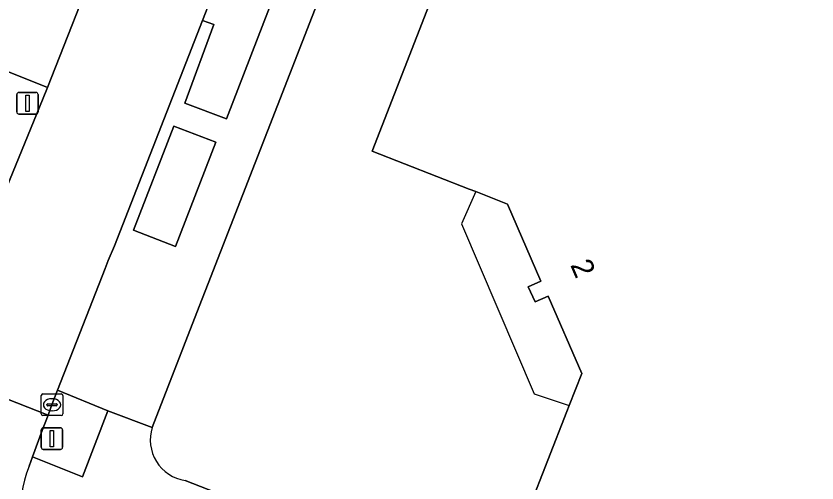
# Model space of a CAD drawing. Extents: x 160023 to 161302, y 384750 to 385707.
# Drawn here: x 160902.94 to 160940.03, y 385132.28 to 385153.9 of the extents above; entities that cross this region are included whole.
import ezdxf

# ---------------------------------------------------------------- set-up
doc = ezdxf.new("R2010")
doc.units = 0
for name, color, linetype in [('IMGEO_Erf', 7, 'Continuous'), ('IMGEO_Groenvoorziening', 7, 'Continuous'), ('IMGEO_Kolk', 7, 'Continuous'), ('IMGEO_Lichtmast', 7, 'Continuous'), ('IMGEO_Pand', 7, 'Continuous'), ('IMGEO_Pand_nummerreeks', 7, 'Continuous'), ('IMGEO_Pand_overbouw', 7, 'Continuous'), ('IMGEO_Rijbaan_lokaal_open', 7, 'Continuous'), ('IMGEO_Voetpad_open', 7, 'Continuous')]:
    doc.layers.add(name, color=color, linetype=linetype)

msp = doc.modelspace()

# ---------------------------------------------------------------- linework, layer by layer
at = {"layer": 'IMGEO_Erf'}
for points in [[(160952.298, 385245.349), (160949.59, 385238.297), (160934.545, 385199.831), (160932.677, 385195.056), (160924.728, 385174.634), (160921.003, 385165.065), (160911.837, 385141.514), (160911.423, 385140.451), (160909.248, 385134.858)], [(160910.772, 385132.398), (160965.928, 385110.817), (160971.049, 385108.813), (160983.488, 385103.946), (160987.796, 385115.023), (161000, 385146.397), (161000.607, 385147.956), (161002.935, 385153.943), (161003.072, 385154.295), (161023.234, 385206.095)], [(160976.185, 385154.805), (160975.084, 385151.982), (160974.299, 385149.974), (160992.214, 385142.981), (160984.163, 385122.344), (160979.237, 385124.289), (160978.681, 385122.848), (160970.942, 385119.454), (160969.532, 385120.005), (160967.607, 385115.121), (160926.685, 385131.089), (160928.448, 385135.596), (160928.557, 385135.873), (160929.133, 385137.346), (160927.585, 385140.929), (160926.982, 385140.669), (160926.662, 385141.357), (160927.242, 385141.621), (160925.696, 385145.192), (160924.227, 385145.767), (160923.92, 385145.887), (160919.425, 385147.647), (160925.526, 385163.302)]]:
    msp.add_lwpolyline(points, dxfattribs=at)
msp.add_arc((160911.061, 385134.279), 1.903, 162.2907, 261.2668, dxfattribs=at)
at = {"layer": 'IMGEO_Groenvoorziening'}
for points in [[(160913.505, 385158.645), (160911.571, 385153.697), (160912.097, 385153.499), (160910.759, 385149.868), (160912.693, 385149.132), (160918.85, 385165.094), (160916.967, 385165.87), (160914.029, 385158.448)], [(160904.168, 385150.014), (160904.395, 385150.589), (160901.568, 385151.71), (160895.661, 385136.563), (160898.244, 385135.54), (160899.042, 385137.532)], [(160912.188, 385148.052), (160910.251, 385148.803), (160908.383, 385143.983), (160910.32, 385143.232)], [(160907.199, 385135.62), (160904.863, 385136.572), (160904.619, 385135.952), (160904.423, 385135.426), (160904.159, 385134.715), (160903.704, 385133.493), (160906.013, 385132.567)]]:
    msp.add_lwpolyline(points, close=True, dxfattribs=at)
at = {"layer": 'IMGEO_Kolk'}
for p, q in [((160904.108, 385135.476), (160904.108, 385136.328)), ((160904.183, 385136.402), (160905.035, 385136.402)), ((160905.109, 385136.328), (160905.109, 385135.476)), ((160904.367, 385135.896), (160904.367, 385135.908)), ((160904.805, 385135.859), (160904.407, 385135.859)), ((160904.41, 385135.945), (160904.808, 385135.945)), ((160904.596, 385136.182), (160904.621, 385136.182)), ((160904.851, 385135.908), (160904.851, 385135.896)), ((160904.619, 385135.622), (160904.594, 385135.622)), ((160905.035, 385135.402), (160904.183, 385135.402))]:
    msp.add_line(p, q, dxfattribs=at)
for points in [[(160904.108, 385135.476), (160904.108, 385136.328)], [(160904.183, 385136.402), (160905.035, 385136.402)], [(160905.109, 385136.328), (160905.109, 385135.476)], [(160905.035, 385135.402), (160904.183, 385135.402)]]:
    msp.add_lwpolyline(points, dxfattribs=at)
for centre, radius, start, end in [((160904.185, 385136.326), 0.0765, 91.552, 178.448), ((160904.185, 385136.326), 0.0765, 91.552, 178.448), ((160905.033, 385136.326), 0.0765, 1.552, 88.448), ((160905.033, 385136.326), 0.0765, 1.552, 88.448), ((160904.407, 385135.905), 0.0403, 85.8775, 175.7526), ((160904.404, 385135.895), 0.0366, 178.938, 274.7102), ((160904.808, 385135.902), 0.043, 264.8664, 352.4533), ((160904.812, 385135.907), 0.0386, 1.7309, 96.639), ((160904.185, 385135.478), 0.0765, 181.552, 268.448), ((160904.185, 385135.478), 0.0765, 181.552, 268.448), ((160905.033, 385135.478), 0.0765, 271.552, 358.448), ((160905.033, 385135.478), 0.0765, 271.552, 358.448)]:
    msp.add_arc(centre, radius, start, end, dxfattribs=at)
for centre, major_axis, ratio, start_param, end_param in [((160904.595, 385135.902), (-0.387, 0.002), 0.722429, 4.712389, 7.853982), ((160904.62, 385135.902), (-0.39, 0.002), 0.717154, 1.570796, 4.712389)]:
    msp.add_ellipse(centre, major_axis=major_axis, ratio=ratio, start_param=start_param, end_param=end_param, dxfattribs=at)
at = {"layer": 'IMGEO_Lichtmast'}
for p, q in [((160903.075, 385150.36), (160903.865, 385150.36)), ((160903.865, 385150.36), (160903.075, 385150.36)), ((160902.975, 385149.46), (160902.975, 385150.26)), ((160902.975, 385150.26), (160902.975, 385149.46)), ((160903.965, 385150.26), (160903.965, 385149.46)), ((160903.965, 385149.46), (160903.965, 385150.26)), ((160903.865, 385149.36), (160903.075, 385149.36)), ((160903.075, 385149.36), (160903.865, 385149.36)), ((160904.106, 385133.936), (160904.106, 385134.736)), ((160904.106, 385134.736), (160904.106, 385133.936)), ((160904.206, 385134.836), (160904.996, 385134.836)), ((160904.996, 385134.836), (160904.206, 385134.836)), ((160905.096, 385134.736), (160905.096, 385133.936)), ((160905.096, 385133.936), (160905.096, 385134.736)), ((160904.996, 385133.836), (160904.206, 385133.836)), ((160904.206, 385133.836), (160904.996, 385133.836))]:
    msp.add_line(p, q, dxfattribs=at)
for points in [[(160903.395, 385150.235), (160903.545, 385150.235), (160903.545, 385149.485), (160903.395, 385149.485), (160903.395, 385150.235)], [(160904.526, 385134.711), (160904.676, 385134.711), (160904.676, 385133.961), (160904.526, 385133.961), (160904.526, 385134.711)]]:
    msp.add_lwpolyline(points, dxfattribs=at)
for centre, start, end in [((160903.075, 385150.26), 90, 180), ((160903.075, 385150.26), 90, 180), ((160903.865, 385150.26), 0, 90), ((160903.865, 385150.26), 360, 90), ((160903.075, 385149.46), 180, 270), ((160903.075, 385149.46), 180, 270), ((160903.865, 385149.46), 270, 0), ((160903.865, 385149.46), 270, 0), ((160904.206, 385134.736), 90, 180), ((160904.206, 385134.736), 90, 180), ((160904.996, 385134.736), 0, 90), ((160904.996, 385134.736), 360, 90), ((160904.206, 385133.936), 180, 270), ((160904.206, 385133.936), 180, 270), ((160904.996, 385133.936), 270, 0), ((160904.996, 385133.936), 270, 0)]:
    msp.add_arc(centre, 0.1, start, end, dxfattribs=at)
at = {"layer": 'IMGEO_Pand'}
msp.add_lwpolyline([(160925.526, 385163.302), (160919.425, 385147.647), (160923.92, 385145.887), (160924.227, 385145.767), (160925.696, 385145.192), (160927.242, 385141.621), (160926.662, 385141.357), (160926.982, 385140.669), (160927.585, 385140.929), (160929.133, 385137.346), (160928.557, 385135.873), (160928.448, 385135.596), (160926.685, 385131.089), (160967.607, 385115.121), (160969.532, 385120.005), (160970.942, 385119.454), (160978.681, 385122.848), (160979.237, 385124.289), (160984.163, 385122.344), (160992.214, 385142.981), (160974.299, 385149.974), (160975.084, 385151.982), (160976.185, 385154.805)], dxfattribs=at)
at = {"layer": 'IMGEO_Pand_overbouw'}
msp.add_lwpolyline([(160928.557, 385135.873), (160929.133, 385137.346), (160927.585, 385140.929), (160926.982, 385140.669), (160926.662, 385141.357), (160927.242, 385141.621), (160925.696, 385145.192), (160924.227, 385145.767), (160923.566, 385144.272), (160926.934, 385136.41)], close=True, dxfattribs=at)
at = {"layer": 'IMGEO_Rijbaan_lokaal_open'}
for points in [[(160906.86, 385156.839), (160904.395, 385150.589), (160904.168, 385150.014), (160899.042, 385137.532), (160904.423, 385135.426), (160904.619, 385135.952), (160904.863, 385136.572), (160907.068, 385142.208), (160907.215, 385142.583), (160907.495, 385143.266), (160911.571, 385153.697), (160913.505, 385158.645)], [(160903.543, 385133.061), (160903.704, 385133.493), (160904.159, 385134.715), (160904.423, 385135.426), (160899.042, 385137.532), (160898.244, 385135.54), (160897.772, 385134.362)]]:
    msp.add_lwpolyline(points, dxfattribs=at)
msp.add_arc((160909.472, 385130.773), 6.355, 158.9009, 207.5389, dxfattribs=at)
at = {"layer": 'IMGEO_Voetpad_open'}
for points in [[(160918.85, 385165.094), (160912.693, 385149.132), (160910.759, 385149.868), (160912.097, 385153.499), (160911.571, 385153.697), (160907.495, 385143.266), (160907.215, 385142.583), (160907.068, 385142.208), (160904.863, 385136.572), (160907.199, 385135.62), (160909.248, 385134.858), (160911.423, 385140.451), (160911.837, 385141.514), (160921.003, 385165.065)], [(160909.248, 385134.858), (160907.199, 385135.62), (160906.013, 385132.567), (160903.704, 385133.493), (160903.543, 385133.061)], [(160986.497, 385100.626), (160987.122, 385102.248), (160987.239, 385102.551), (160983.488, 385103.946), (160971.049, 385108.813), (160965.928, 385110.817), (160910.772, 385132.398)]]:
    msp.add_lwpolyline(points, dxfattribs=at)
for points in [[(160906.86, 385156.839), (160907.408, 385158.262), (160902.796, 385160.087), (160899.834, 385152.557), (160899.703, 385152.239), (160893.021, 385135.991), (160896.011, 385135.092), (160896.054, 385135.075), (160897.593, 385134.493), (160897.772, 385134.362), (160898.244, 385135.54), (160895.661, 385136.563), (160901.568, 385151.71), (160904.395, 385150.589)], [(160912.188, 385148.052), (160910.32, 385143.232), (160908.383, 385143.983), (160910.251, 385148.803)]]:
    msp.add_lwpolyline(points, close=True, dxfattribs=at)
for centre, radius, start, end in [((160911.061, 385134.279), 1.903, 162.2907, 261.2668), ((160909.472, 385130.773), 6.355, 158.9009, 207.5389)]:
    msp.add_arc(centre, radius, start, end, dxfattribs=at)

# ---------------------------------------------------------------- texts
at = {"layer": 'IMGEO_Pand_nummerreeks'}
msp.add_text('2', height=1, rotation=293.3663, dxfattribs=at).set_placement((160928.594, 385142.376))

doc.saveas('drawing.dxf')
